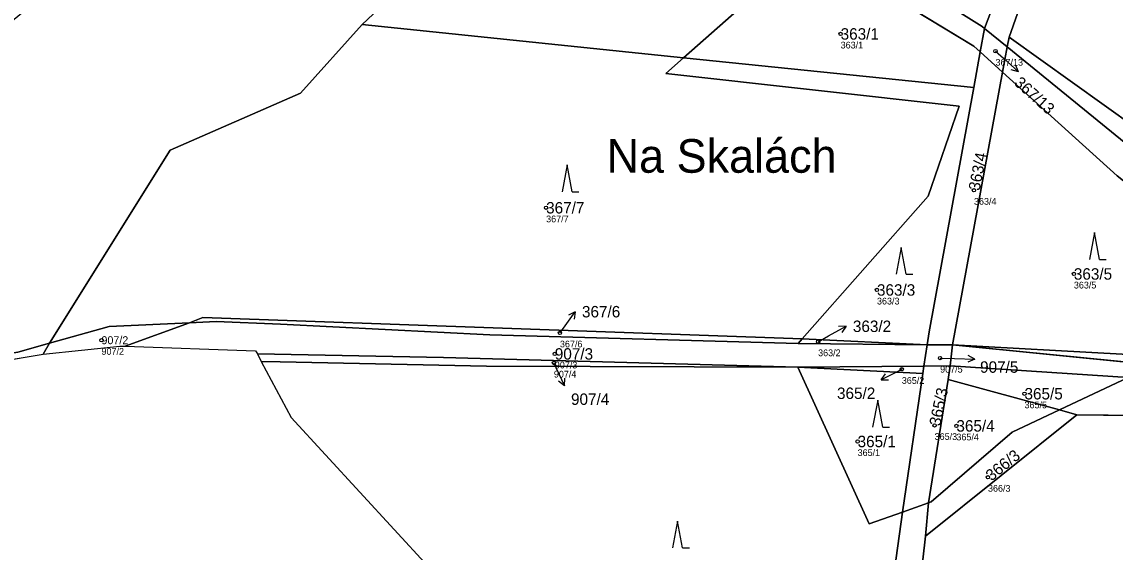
# Model space of a CAD drawing. Extents: x -734504 to -730695, y -1027923 to -1024502.
# Drawn here: x -733440 to -733277.5, y -1027013.9 to -1026935.1 of the extents above; entities that cross this region are included whole.
import ezdxf

# ---------------------------------------------------------------- set-up
doc = ezdxf.new("R2010")
doc.units = 0
for name, color, linetype in [('Definiční body', 7, 'Continuous'), ('Hranice parcel', 7, 'Continuous'), ('Parcelní čísla', 7, 'Continuous'), ('Polygon ku', 7, 'Continuous'), ('Polygon parcely', 7, 'Continuous'), ('Pop  PČ popisy', 7, 'Continuous'), ('Značky kultur', 7, 'Continuous')]:
    doc.layers.add(name, color=color, linetype=linetype)

msp = doc.modelspace()

# ---------------------------------------------------------------- linework, layer by layer
at = {"layer": 'Definiční body'}
for centre in [(-733318.33, -1026936.89), (-733295.31, -1026939.45), (-733298.51, -1026960.13), (-733362.11, -1026962.74), (-733283.66, -1026972.58), (-733312.93, -1026974.96), (-733360.06, -1026981.34), (-733428.21, -1026982.44), (-733321.68, -1026982.65), (-733360.82, -1026984.47), (-733303.54, -1026985.09), (-733360.96, -1026985.82), (-733309.24, -1026986.76), (-733291, -1026990.39), (-733304.36, -1026995.1), (-733301.12, -1026995.17), (-733315.81, -1026997.49), (-733296.43, -1027002.8)]:
    msp.add_circle(centre, 0.25, dxfattribs=at)
at = {"layer": 'Hranice parcel'}
for p, q in [((-733322.95, -1026923.88), (-733341.67, -1026940.42)), ((-733298.55, -1026938.69), (-733322.95, -1026923.88)), ((-733296.94, -1026936.06), (-733295.32, -1026931.7)), ((-733341.67, -1026940.42), (-733389.48, -1026935.5)), ((-733297.57, -1026939.57), (-733296.94, -1026936.06)), ((-733297.28, -1026935.78), (-733296.94, -1026936.06)), ((-733296.94, -1026936.06), (-733293.56, -1026938.81)), ((-733293.56, -1026938.81), (-733293.3, -1026937.38)), ((-733260.33, -1026960.98), (-733293.3, -1026937.38)), ((-733297.57, -1026939.57), (-733298.55, -1026938.69)), ((-733293.56, -1026938.81), (-733294.25, -1026942.57)), ((-733274.06, -1026954.71), (-733293.56, -1026938.81)), ((-733341.67, -1026940.42), (-733298.51, -1026944.87)), ((-733298.51, -1026944.87), (-733297.57, -1026939.57)), ((-733294.25, -1026942.57), (-733297.57, -1026939.57)), ((-733301.69, -1026983.14), (-733294.25, -1026942.57)), ((-733294.25, -1026942.57), (-733277.21, -1026957.97)), ((-733424.67, -1026983.33), (-733415.11, -1026979.84)), ((-733436.9, -1026984.5), (-733435.93, -1026982.89)), ((-733436.9, -1026984.5), (-733425.5, -1026983.3)), ((-733425.5, -1026983.3), (-733424.67, -1026983.33)), ((-733424.67, -1026983.33), (-733405.3, -1026984)), ((-733324.04, -1026982.23), (-733324.65, -1026982.93)), ((-733324.65, -1026982.93), (-733305.47, -1026983.11)), ((-733305.47, -1026983.11), (-733324.04, -1026982.23)), ((-733305.94, -1026986.29), (-733305.47, -1026983.11)), ((-733305.47, -1026983.11), (-733301.69, -1026983.14)), ((-733302.05, -1026986.26), (-733301.69, -1026983.14)), ((-733301.69, -1026983.14), (-733234.12, -1026989.79)), ((-733447.6, -1026986.3), (-733436.9, -1026984.5)), ((-733405.3, -1026984), (-733405.04, -1026984.48)), ((-733405.04, -1026984.48), (-733404.45, -1026985.59)), ((-733404.45, -1026985.59), (-733400, -1026993.9)), ((-733305.94, -1026986.29), (-733324.69, -1026986.42)), ((-733306.1, -1026987.36), (-733324.69, -1026986.42)), ((-733324.69, -1026986.42), (-733314.1, -1027009.73)), ((-733306.1, -1026987.36), (-733305.94, -1026986.29)), ((-733302.05, -1026986.26), (-733305.94, -1026986.29)), ((-733302.37, -1026988.28), (-733302.05, -1026986.26)), ((-733275.59, -1026987.96), (-733302.05, -1026986.26)), ((-733309.13, -1027007.98), (-733306.1, -1026987.36)), ((-733285.82, -1026992.8), (-733275.59, -1026987.96)), ((-733305.27, -1027006.63), (-733302.37, -1026988.28)), ((-733285.82, -1026992.8), (-733302.37, -1026988.28)), ((-733283.2, -1026993.52), (-733285.82, -1026992.8)), ((-733305.71, -1027011.56), (-733283.2, -1026993.52)), ((-733243.63, -1026994.03), (-733283.2, -1026993.52)), ((-733309.13, -1027007.98), (-733305.27, -1027006.63)), ((-733305.71, -1027011.56), (-733305.27, -1027006.63)), ((-733305.27, -1027006.63), (-733304.86, -1027006.48)), ((-733314.1, -1027009.73), (-733309.13, -1027007.98))]:
    msp.add_line(p, q, dxfattribs=at)
for points in [[(-733293.3, -1026937.38), (-733287.99, -1026922.26), (-733280.51, -1026898.83), (-733277.28, -1026888.85), (-733276.11, -1026885.85), (-733274.38, -1026881.81)], [(-733347.04, -1026898.04), (-733335.41, -1026909.46), (-733320.74, -1026921.06), (-733297.28, -1026935.78)], [(-733389.48, -1026935.5), (-733379.44, -1026926.03), (-733364.81, -1026917.52), (-733350.57, -1026899.73)], [(-733435.93, -1026982.89), (-733418.01, -1026954.16), (-733398.63, -1026945.72), (-733389.48, -1026935.5)], [(-733341.67, -1026940.42), (-733344.34, -1026942.78), (-733300.72, -1026947.63), (-733305.34, -1026960.99), (-733324.04, -1026982.23)], [(-733305.47, -1026983.11), (-733305.15, -1026981.17), (-733298.51, -1026944.87)], [(-733435.93, -1026982.89), (-733427.07, -1026980.37), (-733415.11, -1026979.84)], [(-733324.04, -1026982.23), (-733413.15, -1026979.06), (-733415.11, -1026979.84)], [(-733415.11, -1026979.84), (-733411.17, -1026979.66), (-733401.62, -1026980.03), (-733370.48, -1026981.63), (-733324.65, -1026982.93)], [(-733462.1, -1026993.1), (-733454.16, -1026986.43), (-733440.62, -1026984.22), (-733435.93, -1026982.89)], [(-733301.69, -1026983.14), (-733276.47, -1026984.51), (-733274.68, -1026984.61), (-733240.13, -1026986.56)], [(-733405.04, -1026984.48), (-733377.36, -1026985.01), (-733324.69, -1026986.42)], [(-733324.69, -1026986.42), (-733370.98, -1026986.3), (-733401.66, -1026985.64), (-733404.45, -1026985.59)], [(-733304.86, -1027006.48), (-733292.81, -1026996.1), (-733285.82, -1026992.8)], [(-733400, -1026993.9), (-733374.5, -1027021.7), (-733344.1, -1027046), (-733316.2, -1027067.09)], [(-733314.27, -1027068.55), (-733312.6, -1027046.8), (-733310.3, -1027016.6), (-733309.13, -1027007.98)], [(-733310, -1027071.78), (-733308.79, -1027048.94), (-733306.97, -1027022.59), (-733305.71, -1027011.56)]]:
    msp.add_lwpolyline(points, dxfattribs=at)
at = {"layer": 'Polygon ku'}
msp.add_lwpolyline([(-733447.6, -1026986.3), (-733436.9, -1026984.5), (-733425.5, -1026983.3), (-733424.67, -1026983.33), (-733405.3, -1026984), (-733405.04, -1026984.48), (-733404.45, -1026985.59), (-733400, -1026993.9), (-733374.5, -1027021.7), (-733344.1, -1027046), (-733316.2, -1027067.09), (-733314.27, -1027068.55), (-733313.05, -1027069.47), (-733310, -1027071.78), (-733301.9, -1027077.9), (-733278.68, -1027045.52), (-733267.7, -1027030.2), (-733251.5, -1027008.1), (-733216.2, -1027043.6), (-733173.7, -1027090.1), (-733159.37, -1027108.28)], dxfattribs=at)
at = {"layer": 'Polygon parcely'}
for points in [[(-733169.2, -1026741.81), (-733172.33, -1026737), (-733220.15, -1026774.13), (-733241.7, -1026799.19), (-733251.25, -1026812.57), (-733269.5, -1026848.04), (-733278.34, -1026877.78), (-733286.57, -1026905.57), (-733295.32, -1026931.7), (-733296.94, -1026936.06), (-733293.56, -1026938.81), (-733293.3, -1026937.38), (-733287.99, -1026922.26), (-733280.51, -1026898.83), (-733277.28, -1026888.85), (-733276.11, -1026885.85), (-733274.38, -1026881.81), (-733265.06, -1026847.07), (-733247.84, -1026814.17), (-733240.21, -1026802.13), (-733215.66, -1026776.13), (-733168.37, -1026743.08)], [(-733226.38, -1026922.87), (-733274.38, -1026881.81), (-733276.11, -1026885.85), (-733277.28, -1026888.85), (-733280.51, -1026898.83), (-733287.99, -1026922.26), (-733293.3, -1026937.38), (-733260.33, -1026960.98)], [(-733347.04, -1026898.04), (-733335.41, -1026909.46), (-733320.74, -1026921.06), (-733297.28, -1026935.78), (-733296.94, -1026936.06), (-733295.32, -1026931.7), (-733344.39, -1026892.64)], [(-733296.94, -1026936.06), (-733297.28, -1026935.78), (-733320.74, -1026921.06), (-733335.41, -1026909.46), (-733347.04, -1026898.04), (-733347.93, -1026896.28), (-733350.57, -1026899.73), (-733337.45, -1026912.49), (-733322.95, -1026923.88), (-733298.55, -1026938.69), (-733297.57, -1026939.57)], [(-733337.45, -1026912.49), (-733350.57, -1026899.73), (-733364.81, -1026917.52), (-733379.44, -1026926.03), (-733389.48, -1026935.5), (-733341.67, -1026940.42), (-733322.95, -1026923.88)], [(-733298.51, -1026944.87), (-733297.57, -1026939.57), (-733298.55, -1026938.69), (-733322.95, -1026923.88), (-733341.67, -1026940.42)], [(-733427.07, -1026980.37), (-733415.11, -1026979.84), (-733413.15, -1026979.06), (-733324.04, -1026982.23), (-733305.34, -1026960.99), (-733300.72, -1026947.63), (-733344.34, -1026942.78), (-733341.67, -1026940.42), (-733389.48, -1026935.5), (-733398.63, -1026945.72), (-733418.01, -1026954.16), (-733435.93, -1026982.89)], [(-733294.25, -1026942.57), (-733293.56, -1026938.81), (-733296.94, -1026936.06), (-733297.57, -1026939.57)], [(-733260.33, -1026960.98), (-733293.3, -1026937.38), (-733293.56, -1026938.81), (-733274.06, -1026954.71), (-733246.05, -1026978.21), (-733242.33, -1026980.76)], [(-733246.05, -1026978.21), (-733274.06, -1026954.71), (-733293.56, -1026938.81), (-733294.25, -1026942.57), (-733277.21, -1026957.97), (-733247.88, -1026981.13), (-733240.13, -1026986.56), (-733237.28, -1026986.31), (-733242.33, -1026980.76)], [(-733344.34, -1026942.78), (-733300.72, -1026947.63), (-733305.34, -1026960.99), (-733324.04, -1026982.23), (-733305.47, -1026983.11), (-733305.15, -1026981.17), (-733298.51, -1026944.87), (-733341.67, -1026940.42)], [(-733301.69, -1026983.14), (-733294.25, -1026942.57), (-733297.57, -1026939.57), (-733298.51, -1026944.87), (-733305.15, -1026981.17), (-733305.47, -1026983.11)], [(-733274.68, -1026984.61), (-733240.13, -1026986.56), (-733247.88, -1026981.13), (-733277.21, -1026957.97), (-733294.25, -1026942.57), (-733301.69, -1026983.14), (-733276.47, -1026984.51)], [(-733436.9, -1026984.5), (-733425.5, -1026983.3), (-733424.67, -1026983.33), (-733415.11, -1026979.84), (-733427.07, -1026980.37), (-733435.93, -1026982.89)], [(-733405.3, -1026984), (-733405.04, -1026984.48), (-733377.36, -1026985.01), (-733324.69, -1026986.42), (-733305.94, -1026986.29), (-733305.47, -1026983.11), (-733324.65, -1026982.93), (-733370.48, -1026981.63), (-733401.62, -1026980.03), (-733411.17, -1026979.66), (-733415.11, -1026979.84), (-733424.67, -1026983.33)], [(-733324.04, -1026982.23), (-733413.15, -1026979.06), (-733415.11, -1026979.84), (-733411.17, -1026979.66), (-733401.62, -1026980.03), (-733370.48, -1026981.63), (-733324.65, -1026982.93)], [(-733435.93, -1026982.89), (-733440.62, -1026984.22), (-733454.16, -1026986.43), (-733462.1, -1026993.1), (-733452.45, -1026988.58), (-733447.6, -1026986.3), (-733436.9, -1026984.5)], [(-733324.65, -1026982.93), (-733305.47, -1026983.11), (-733324.04, -1026982.23)], [(-733302.05, -1026986.26), (-733301.69, -1026983.14), (-733305.47, -1026983.11), (-733305.94, -1026986.29)], [(-733234.12, -1026989.79), (-733237.28, -1026986.31), (-733240.13, -1026986.56), (-733274.68, -1026984.61), (-733276.47, -1026984.51), (-733301.69, -1026983.14)], [(-733405.04, -1026984.48), (-733404.45, -1026985.59), (-733401.66, -1026985.64), (-733370.98, -1026986.3), (-733324.69, -1026986.42), (-733377.36, -1026985.01)], [(-733310.3, -1027016.6), (-733309.13, -1027007.98), (-733314.1, -1027009.73), (-733324.69, -1026986.42), (-733370.98, -1026986.3), (-733401.66, -1026985.64), (-733404.45, -1026985.59), (-733400, -1026993.9), (-733374.5, -1027021.7), (-733344.1, -1027046), (-733316.2, -1027067.09), (-733314.27, -1027068.55), (-733312.6, -1027046.8)], [(-733306.1, -1026987.36), (-733305.94, -1026986.29), (-733324.69, -1026986.42)], [(-733314.1, -1027009.73), (-733309.13, -1027007.98), (-733306.1, -1026987.36), (-733324.69, -1026986.42)], [(-733305.27, -1027006.63), (-733302.37, -1026988.28), (-733302.05, -1026986.26), (-733305.94, -1026986.29), (-733306.1, -1026987.36), (-733309.13, -1027007.98)], [(-733275.59, -1026987.96), (-733302.05, -1026986.26), (-733302.37, -1026988.28), (-733285.82, -1026992.8)], [(-733275.59, -1026987.96), (-733285.82, -1026992.8), (-733283.2, -1026993.52), (-733243.63, -1026994.03), (-733241.86, -1026991.27)], [(-733292.81, -1026996.1), (-733285.82, -1026992.8), (-733302.37, -1026988.28), (-733305.27, -1027006.63), (-733304.86, -1027006.48)], [(-733283.2, -1026993.52), (-733285.82, -1026992.8), (-733292.81, -1026996.1), (-733304.86, -1027006.48), (-733305.27, -1027006.63), (-733305.71, -1027011.56)], [(-733267.7, -1027030.2), (-733257.16, -1027011.01), (-733248.6, -1027001.81), (-733243.63, -1026994.03), (-733283.2, -1026993.52), (-733305.71, -1027011.56), (-733306.97, -1027022.59), (-733308.79, -1027048.94), (-733310, -1027071.78), (-733301.9, -1027077.9), (-733278.68, -1027045.52)], [(-733314.27, -1027068.55), (-733313.05, -1027069.47), (-733310, -1027071.78), (-733308.79, -1027048.94), (-733306.97, -1027022.59), (-733305.71, -1027011.56), (-733305.27, -1027006.63), (-733309.13, -1027007.98), (-733310.3, -1027016.6), (-733312.6, -1027046.8)]]:
    msp.add_lwpolyline(points, close=True, dxfattribs=at)
for points in [[(-733440.62, -1026984.22), (-733435.93, -1026982.89), (-733418.01, -1026954.16), (-733398.63, -1026945.72), (-733389.48, -1026935.5), (-733379.44, -1026926.03), (-733364.81, -1026917.52), (-733350.57, -1026899.73), (-733355.24, -1026887.43), (-733355.9, -1026874.8), (-733355.82, -1026862.19), (-733378.56, -1026880.42), (-733397.23, -1026890.64), (-733402.23, -1026896.5), (-733413.32, -1026909.99), (-733420.47, -1026917.19), (-733427.07, -1026923.05), (-733443.19, -1026936.4)], [(-733138.11, -1027003.69), (-733182.76, -1026997.68), (-733203.1, -1026994.53), (-733217.16, -1026991.89), (-733234.12, -1026989.79), (-733301.69, -1026983.14), (-733302.05, -1026986.26), (-733275.59, -1026987.96), (-733241.86, -1026991.27), (-733243.63, -1026994.03), (-733238.38, -1026994.1), (-733222.17, -1026995.87), (-733200.64, -1026997.92), (-733138.72, -1027006.11)]]:
    msp.add_lwpolyline(points, dxfattribs=at)
at = {"layer": 'Pop  PČ popisy'}
for p, q in [((-733295.31, -1026939.45), (-733294.14, -1026940.5)), ((-733294.14, -1026940.5), (-733291.91, -1026942.51)), ((-733291.91, -1026942.51), (-733292.99, -1026942.21)), ((-733291.91, -1026942.51), (-733292.32, -1026941.47)), ((-733359.54, -1026980.62), (-733357.78, -1026978.19)), ((-733357.78, -1026978.19), (-733358.77, -1026978.71)), ((-733357.78, -1026978.19), (-733357.96, -1026979.3)), ((-733360.06, -1026981.34), (-733359.54, -1026980.62)), ((-733320.14, -1026981.8), (-733317.52, -1026980.34)), ((-733317.52, -1026980.34), (-733318.63, -1026980.39)), ((-733317.52, -1026980.34), (-733318.15, -1026981.27)), ((-733321.68, -1026982.65), (-733320.14, -1026981.8)), ((-733298.39, -1026985.26), (-733299.37, -1026984.72)), ((-733360.96, -1026985.82), (-733360.65, -1026986.49)), ((-733360.65, -1026986.49), (-733359.38, -1026989.21)), ((-733303.54, -1026985.09), (-733301.39, -1026985.15)), ((-733301.39, -1026985.15), (-733298.39, -1026985.26)), ((-733298.39, -1026985.26), (-733299.41, -1026985.72)), ((-733359.38, -1026989.21), (-733359.35, -1026988.09)), ((-733309.65, -1026986.97), (-733312.32, -1026988.33)), ((-733312.32, -1026988.33), (-733311.66, -1026987.43)), ((-733309.24, -1026986.76), (-733309.65, -1026986.97)), ((-733359.38, -1026989.21), (-733360.26, -1026988.51)), ((-733312.32, -1026988.33), (-733311.2, -1026988.32))]:
    msp.add_line(p, q, dxfattribs=at)
at = {"layer": 'Značky kultur'}
for p, q in [((-733358.98, -1026956.36), (-733359.73, -1026960.36)), ((-733358.23, -1026960.36), (-733358.98, -1026956.36)), ((-733358.23, -1026960.36), (-733357.23, -1026960.36)), ((-733280.59, -1026966.41), (-733281.34, -1026970.41)), ((-733279.84, -1026970.41), (-733280.59, -1026966.41)), ((-733309.33, -1026968.63), (-733310.08, -1026972.63)), ((-733308.58, -1026972.63), (-733309.33, -1026968.63)), ((-733279.84, -1026970.41), (-733278.84, -1026970.41)), ((-733308.58, -1026972.63), (-733307.58, -1026972.63)), ((-733312.82, -1026991.34), (-733313.57, -1026995.34)), ((-733312.07, -1026995.34), (-733312.82, -1026991.34)), ((-733312.07, -1026995.34), (-733311.07, -1026995.34)), ((-733342.57, -1027009.32), (-733343.32, -1027013.32)), ((-733341.82, -1027013.32), (-733342.57, -1027009.32)), ((-733341.82, -1027013.32), (-733340.82, -1027013.32))]:
    msp.add_line(p, q, dxfattribs=at)

# ---------------------------------------------------------------- texts
at = {"layer": 'Definiční body'}
for s, p in [('363/1', (-733318.33, -1026939.05)), ('367/13', (-733295.31, -1026941.61)), ('363/4', (-733298.51, -1026962.29)), ('367/7', (-733362.11, -1026964.9)), ('363/5', (-733283.66, -1026974.74)), ('363/3', (-733312.93, -1026977.12)), ('367/6', (-733360.06, -1026983.5)), ('907/2', (-733428.21, -1026984.6)), ('363/2', (-733321.68, -1026984.81)), ('907/3', (-733360.82, -1026986.63)), ('907/5', (-733303.54, -1026987.25)), ('907/4', (-733360.96, -1026987.98)), ('365/2', (-733309.24, -1026988.92)), ('365/5', (-733291, -1026992.55)), ('365/3', (-733304.36, -1026997.26)), ('365/4', (-733301.12, -1026997.33)), ('365/1', (-733315.81, -1026999.65)), ('366/3', (-733296.43, -1027004.96))]:
    msp.add_text(s, height=1, dxfattribs=at).set_placement(p)
at = {"layer": 'Parcelní čísla'}
for s, height, p in [('363/1', 1.7, (-733318.33, -1026937.74)), ('367/7', 1.7, (-733362.11, -1026963.59)), ('363/5', 1.7, (-733283.66, -1026973.43)), ('363/3', 1.7, (-733312.93, -1026975.81)), ('367/6', 1.7, (-733356.78, -1026979.04)), ('363/2', 1.7, (-733316.51, -1026981.21)), ('907/2', 1.19, (-733428.21, -1026983.03)), ('907/3', 1.7, (-733360.82, -1026985.32)), ('907/5', 1.7, (-733297.6, -1026987.27)), ('365/2', 1.7, (-733318.87, -1026991.17)), ('365/5', 1.7, (-733291, -1026991.24)), ('907/4', 1.7, (-733358.41, -1026992.05)), ('365/4', 1.7, (-733301.12, -1026996.02)), ('365/1', 1.7, (-733315.81, -1026998.34))]:
    msp.add_text(s, height=height, dxfattribs=at).set_placement(p)
for s, rotation, p in [('367/13', 318, (-733292.65, -1026944.34)), ('363/4', 79, (-733297.68, -1026960.29)), ('365/3', 78, (-733303.53, -1026995.28)), ('366/3', 39, (-733295.9, -1027003.46))]:
    msp.add_text(s, height=1.7, rotation=rotation, dxfattribs=at).set_placement(p)
at = {"layer": 'Pop  PČ popisy'}
msp.add_text('Na Skalách', height=5, dxfattribs=at).set_placement((-733353.12, -1026957.53))

doc.saveas('drawing.dxf')
